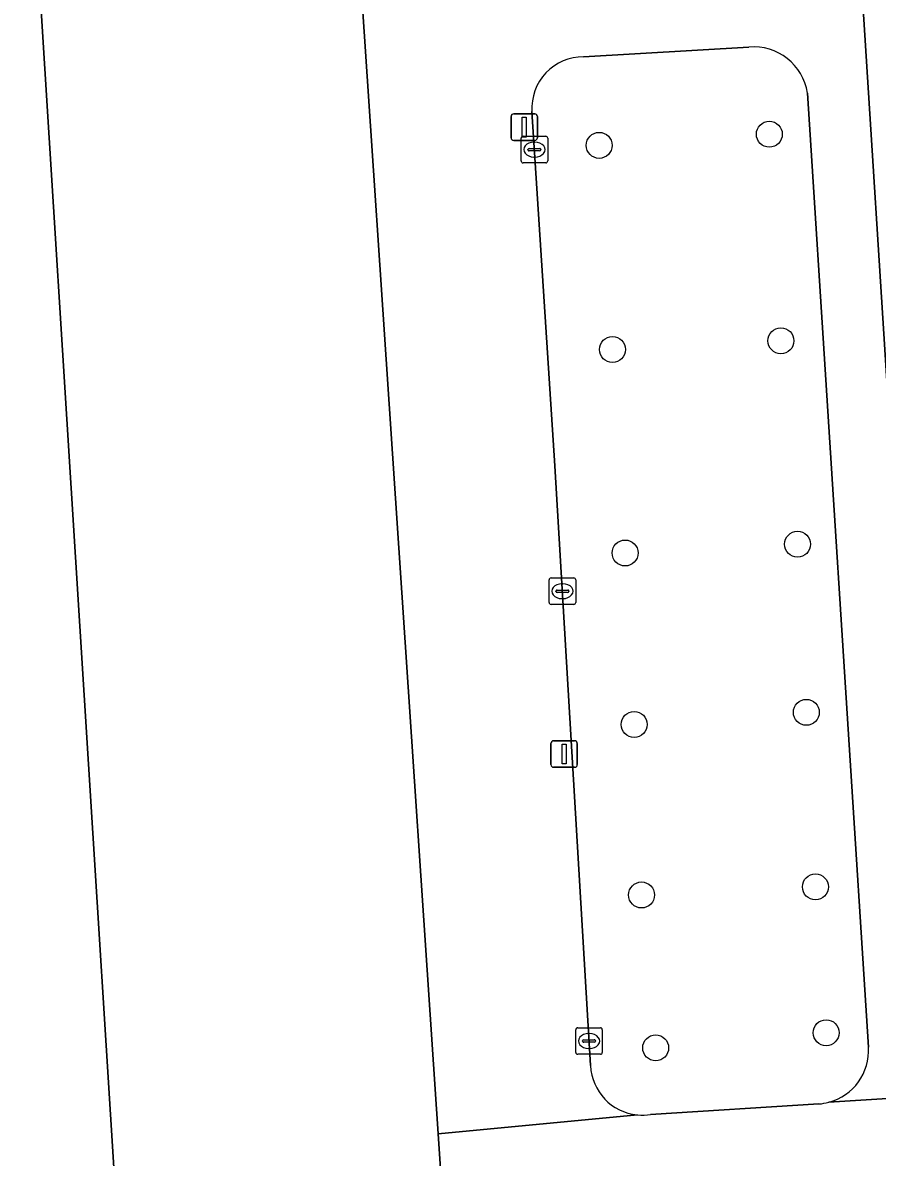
# Model space of a CAD drawing. Extents: x 159680 to 160786, y 387323 to 388340.
# Drawn here: x 160322.39 to 160354.58, y 387697.58 to 387740.35 of the extents above; entities that cross this region are included whole.
import ezdxf

# ---------------------------------------------------------------- set-up
doc = ezdxf.new("R2010")
doc.units = 0
for name, color, linetype in [('IMGEO_Boom', 7, 'Continuous'), ('IMGEO_Groenvoorziening', 7, 'Continuous'), ('IMGEO_Kolk', 7, 'Continuous'), ('IMGEO_Lichtmast', 7, 'Continuous'), ('IMGEO_Pand', 7, 'Continuous'), ('IMGEO_Parkeervlak_open', 7, 'Continuous'), ('IMGEO_Voetpad_open', 7, 'Continuous')]:
    doc.layers.add(name, color=color, linetype=linetype)

msp = doc.modelspace()

# ---------------------------------------------------------------- linework, layer by layer
at = {"layer": 'IMGEO_Boom'}
for centre in [(160350.517, 387736.141), (160344.107, 387735.722), (160344.607, 387728.028), (160350.954, 387728.357), (160345.082, 387720.358), (160351.581, 387720.688), (160351.911, 387714.352), (160345.425, 387713.895), (160352.254, 387707.774), (160345.704, 387707.469), (160352.657, 387702.276), (160346.235, 387701.705)]:
    msp.add_circle(centre, 0.489, dxfattribs=at)
at = {"layer": 'IMGEO_Groenvoorziening'}
for points in [[(160349.749, 387739.427), (160343.52, 387739.061)], [(160354.251, 387701.736), (160351.953, 387737.689)], [(160341.574, 387736.998), (160342.442, 387723.647), (160343.782, 387701.036)], [(160346.046, 387699.198), (160352.384, 387699.593)]]:
    msp.add_lwpolyline(points, dxfattribs=at)
for centre, radius, start, end in [((160349.925, 387737.384), 2.051, 8.5619, 94.9219), ((160343.511, 387737.121), 1.941, 89.7235, 183.6198), ((160352.241, 387701.602), 2.015, 284.7581, 3.8081), ((160345.727, 387701.119), 1.947, 182.4307, 264.6252), ((160352.235, 387701.648), 2.06, 274.1403, 284.5834), ((160345.725, 387701.142), 1.971, 264.7496, 279.3657)]:
    msp.add_arc(centre, radius, start, end, dxfattribs=at)
at = {"layer": 'IMGEO_Kolk'}
for p, q in [((160341.165, 387735.137), (160341.165, 387735.989)), ((160341.24, 387736.063), (160342.092, 387736.063)), ((160341.653, 387735.843), (160341.678, 387735.843)), ((160342.166, 387735.989), (160342.166, 387735.137)), ((160341.424, 387735.557), (160341.424, 387735.569)), ((160341.862, 387735.52), (160341.464, 387735.52)), ((160341.467, 387735.606), (160341.865, 387735.606)), ((160341.908, 387735.569), (160341.908, 387735.557)), ((160342.092, 387735.063), (160341.24, 387735.063)), ((160341.676, 387735.283), (160341.651, 387735.283)), ((160342.22, 387718.492), (160342.22, 387719.344)), ((160342.295, 387719.418), (160343.147, 387719.418)), ((160342.708, 387719.198), (160342.733, 387719.198)), ((160343.221, 387719.344), (160343.221, 387718.492)), ((160342.479, 387718.912), (160342.479, 387718.924)), ((160342.917, 387718.875), (160342.519, 387718.875)), ((160342.522, 387718.961), (160342.92, 387718.961)), ((160342.963, 387718.924), (160342.963, 387718.912)), ((160343.147, 387718.418), (160342.295, 387718.418)), ((160342.731, 387718.638), (160342.706, 387718.638)), ((160343.299, 387702.463), (160344.151, 387702.463)), ((160343.224, 387701.537), (160343.224, 387702.389)), ((160343.526, 387702.006), (160343.924, 387702.006)), ((160343.712, 387702.243), (160343.737, 387702.243)), ((160344.225, 387702.389), (160344.225, 387701.537)), ((160343.483, 387701.957), (160343.483, 387701.969)), ((160343.921, 387701.92), (160343.523, 387701.92)), ((160343.735, 387701.683), (160343.71, 387701.683)), ((160343.967, 387701.969), (160343.967, 387701.957)), ((160344.151, 387701.463), (160343.299, 387701.463))]:
    msp.add_line(p, q, dxfattribs=at)
for points in [[(160341.165, 387735.137), (160341.165, 387735.989)], [(160341.24, 387736.063), (160342.092, 387736.063)], [(160342.166, 387735.989), (160342.166, 387735.137)], [(160342.092, 387735.063), (160341.24, 387735.063)], [(160342.22, 387718.492), (160342.22, 387719.344)], [(160342.295, 387719.418), (160343.147, 387719.418)], [(160343.221, 387719.344), (160343.221, 387718.492)], [(160343.147, 387718.418), (160342.295, 387718.418)], [(160343.299, 387702.463), (160344.151, 387702.463)], [(160343.224, 387701.537), (160343.224, 387702.389)], [(160344.225, 387702.389), (160344.225, 387701.537)], [(160344.151, 387701.463), (160343.299, 387701.463)]]:
    msp.add_lwpolyline(points, dxfattribs=at)
for centre, radius, start, end in [((160341.242, 387735.987), 0.0765, 91.552, 178.448), ((160341.242, 387735.987), 0.0765, 91.552, 178.448), ((160342.09, 387735.987), 0.0765, 1.552, 88.448), ((160342.09, 387735.987), 0.0765, 1.552, 88.448), ((160341.464, 387735.566), 0.0403, 85.8775, 175.7526), ((160341.461, 387735.556), 0.0366, 178.938, 274.7102), ((160341.865, 387735.563), 0.043, 264.8664, 352.4533), ((160341.869, 387735.568), 0.0386, 1.7309, 96.639), ((160341.242, 387735.139), 0.0765, 181.552, 268.448), ((160341.242, 387735.139), 0.0765, 181.552, 268.448), ((160342.09, 387735.139), 0.0765, 271.552, 358.448), ((160342.09, 387735.139), 0.0765, 271.552, 358.448), ((160342.297, 387719.342), 0.0765, 91.552, 178.448), ((160342.297, 387719.342), 0.0765, 91.552, 178.448), ((160343.145, 387719.342), 0.0765, 1.552, 88.448), ((160343.145, 387719.342), 0.0765, 1.552, 88.448), ((160342.519, 387718.921), 0.0403, 85.8775, 175.7526), ((160342.516, 387718.911), 0.0366, 178.938, 274.7102), ((160342.92, 387718.918), 0.043, 264.8664, 352.4533), ((160342.924, 387718.923), 0.0386, 1.7309, 96.639), ((160342.297, 387718.494), 0.0765, 181.552, 268.448), ((160342.297, 387718.494), 0.0765, 181.552, 268.448), ((160343.145, 387718.494), 0.0765, 271.552, 358.448), ((160343.145, 387718.494), 0.0765, 271.552, 358.448), ((160343.301, 387702.387), 0.0765, 91.552, 178.448), ((160343.301, 387702.387), 0.0765, 91.552, 178.448), ((160344.149, 387702.387), 0.0765, 1.552, 88.448), ((160344.149, 387702.387), 0.0765, 1.552, 88.448), ((160343.523, 387701.966), 0.0403, 85.8775, 175.7526), ((160343.928, 387701.968), 0.0386, 1.7309, 96.639), ((160343.52, 387701.956), 0.0366, 178.938, 274.7102), ((160343.924, 387701.963), 0.043, 264.8664, 352.4533), ((160343.301, 387701.539), 0.0765, 181.552, 268.448), ((160343.301, 387701.539), 0.0765, 181.552, 268.448), ((160344.149, 387701.539), 0.0765, 271.552, 358.448), ((160344.149, 387701.539), 0.0765, 271.552, 358.448)]:
    msp.add_arc(centre, radius, start, end, dxfattribs=at)
for centre, major_axis, ratio, start_param, end_param in [((160341.652, 387735.563), (-0.387, 0.002), 0.722429, 4.712389, 7.853982), ((160341.677, 387735.563), (-0.39, 0.002), 0.717154, 1.570796, 4.712389), ((160342.707, 387718.918), (-0.387, 0.002), 0.722429, 4.712389, 7.853982), ((160342.732, 387718.918), (-0.39, 0.002), 0.717154, 1.570796, 4.712389), ((160343.711, 387701.963), (-0.387, 0.002), 0.722429, 4.712389, 7.853982), ((160343.736, 387701.963), (-0.39, 0.002), 0.717154, 1.570796, 4.712389)]:
    msp.add_ellipse(centre, major_axis=major_axis, ratio=ratio, start_param=start_param, end_param=end_param, dxfattribs=at)
at = {"layer": 'IMGEO_Lichtmast'}
for p, q in [((160340.787, 387736.011), (160340.787, 387736.811)), ((160340.787, 387736.811), (160340.787, 387736.011)), ((160340.887, 387736.911), (160341.677, 387736.911)), ((160341.677, 387736.911), (160340.887, 387736.911)), ((160341.777, 387736.811), (160341.777, 387736.011)), ((160341.777, 387736.011), (160341.777, 387736.811)), ((160341.677, 387735.911), (160340.887, 387735.911)), ((160340.887, 387735.911), (160341.677, 387735.911)), ((160342.29, 387712.38), (160342.29, 387713.18)), ((160342.29, 387713.18), (160342.29, 387712.38)), ((160342.39, 387713.28), (160343.18, 387713.28)), ((160343.18, 387713.28), (160342.39, 387713.28)), ((160343.28, 387713.18), (160343.28, 387712.38)), ((160343.28, 387712.38), (160343.28, 387713.18)), ((160343.18, 387712.28), (160342.39, 387712.28)), ((160342.39, 387712.28), (160343.18, 387712.28))]:
    msp.add_line(p, q, dxfattribs=at)
for points in [[(160341.207, 387736.786), (160341.357, 387736.786), (160341.357, 387736.036), (160341.207, 387736.036), (160341.207, 387736.786)], [(160342.71, 387713.155), (160342.86, 387713.155), (160342.86, 387712.405), (160342.71, 387712.405), (160342.71, 387713.155)]]:
    msp.add_lwpolyline(points, dxfattribs=at)
for centre, start, end in [((160340.887, 387736.811), 90, 180), ((160340.887, 387736.811), 90, 180), ((160341.677, 387736.811), 0, 90), ((160341.677, 387736.811), 360, 90), ((160340.887, 387736.011), 180, 270), ((160340.887, 387736.011), 180, 270), ((160341.677, 387736.011), 270, 0), ((160341.677, 387736.011), 270, 0), ((160342.39, 387713.18), 90, 180), ((160342.39, 387713.18), 90, 180), ((160343.18, 387713.18), 0, 90), ((160343.18, 387713.18), 360, 90), ((160342.39, 387712.38), 180, 270), ((160342.39, 387712.38), 180, 270), ((160343.18, 387712.38), 270, 0), ((160343.18, 387712.38), 270, 0)]:
    msp.add_arc(centre, 0.1, start, end, dxfattribs=at)
at = {"layer": 'IMGEO_Pand'}
msp.add_lwpolyline([(160322.891, 387743.823), (160326.184, 387691.396), (160330.585, 387691.675), (160330.758, 387688.95), (160330.499, 387688.934), (160330.534, 387688.385), (160335.221, 387688.73), (160335.178, 387689.389), (160334.909, 387689.371), (160334.844, 387690.34), (160338.565, 387690.589), (160338.038, 387698.462), (160334.957, 387744.51)], dxfattribs=at)
at = {"layer": 'IMGEO_Parkeervlak_open'}
msp.add_lwpolyline([(160353.847, 387744.031), (160356.538, 387701.758)], dxfattribs=at)
at = {"layer": 'IMGEO_Voetpad_open'}
for points in [[(160343.587, 387760.967), (160334.155, 387760.62), (160334.288, 387758.635), (160334.3, 387758.424), (160334.654, 387752.114), (160334.757, 387750.277), (160334.77, 387750.067), (160340.756, 387750.466), (160340.787, 387750), (160341.127, 387744.922), (160334.957, 387744.51), (160338.038, 387698.462), (160345.545, 387699.18)], [(160356.538, 387701.758), (160353.847, 387744.031)], [(160320.639, 387698.337), (160321.205, 387687.577), (160321.506, 387687.596), (160335.233, 387688.482), (160335.221, 387688.73), (160330.534, 387688.385), (160330.499, 387688.934), (160330.758, 387688.95), (160330.585, 387691.675), (160326.184, 387691.396), (160322.891, 387743.823)], [(160343.52, 387739.061), (160349.749, 387739.427)], [(160351.953, 387737.689), (160354.251, 387701.736)], [(160343.782, 387701.036), (160342.442, 387723.647), (160341.574, 387736.998)], [(160358.2, 387699.993), (160352.754, 387699.654)], [(160352.754, 387699.654), (160358.2, 387699.993)], [(160352.384, 387699.593), (160346.046, 387699.198)], [(160345.545, 387699.18), (160338.038, 387698.462), (160338.565, 387690.589), (160334.844, 387690.34), (160334.909, 387689.371), (160335.178, 387689.389), (160335.221, 387688.73), (160335.233, 387688.482), (160346.029, 387689.179), (160346.172, 387687.081), (160346.268, 387685.591), (160346.407, 387685.587), (160346.692, 387681.293), (160348.666, 387651.599)]]:
    msp.add_lwpolyline(points, dxfattribs=at)
for centre, radius, start, end in [((160349.925, 387737.384), 2.051, 8.5619, 94.9219), ((160343.511, 387737.121), 1.941, 89.7235, 183.6198), ((160352.241, 387701.602), 2.015, 284.7581, 3.8081), ((160345.727, 387701.119), 1.947, 182.4307, 264.6252), ((160352.235, 387701.648), 2.06, 274.1403, 284.5834), ((160345.725, 387701.142), 1.971, 264.7496, 279.3657)]:
    msp.add_arc(centre, radius, start, end, dxfattribs=at)

doc.saveas('drawing.dxf')
